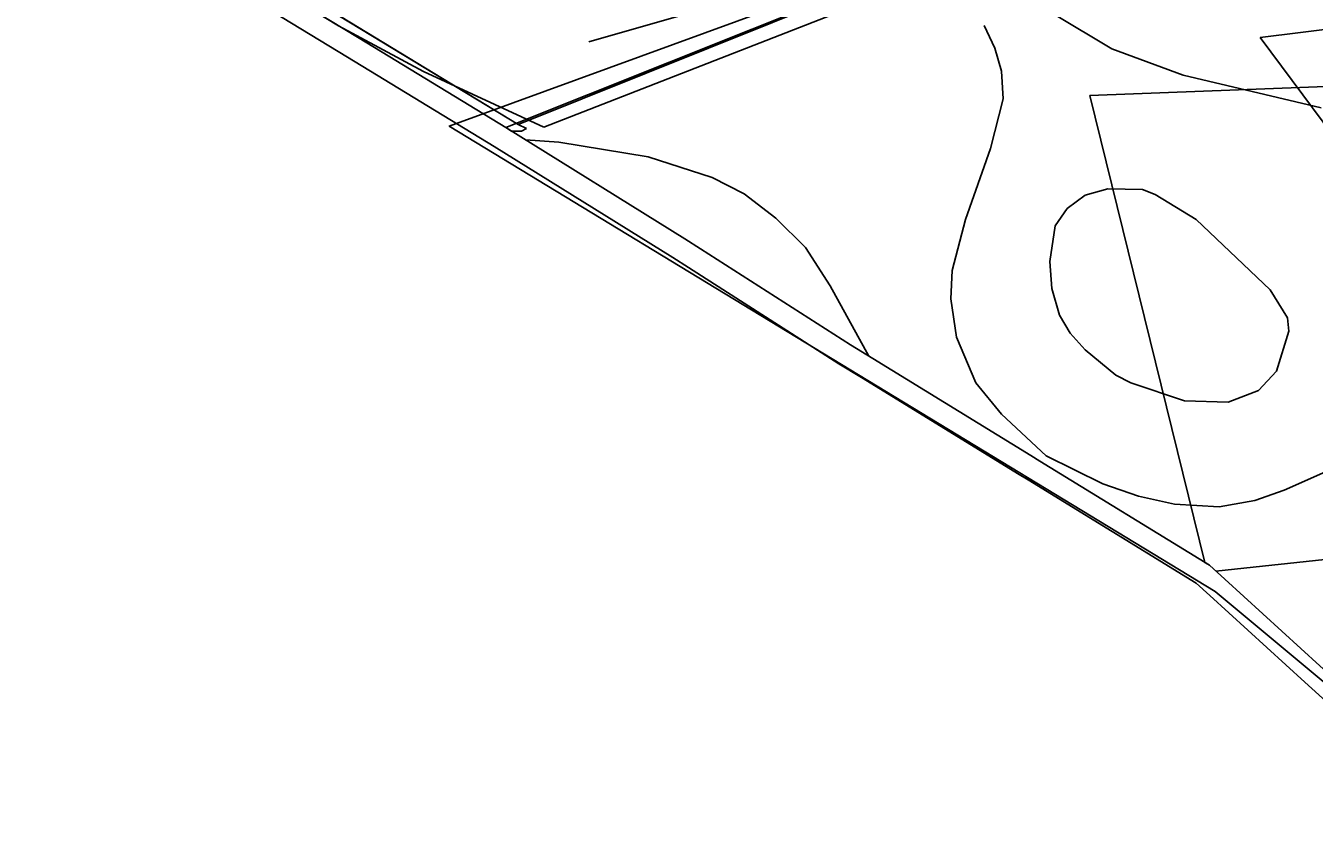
# Model space of a CAD drawing. Extents: x -758499 to -754160, y -1175205 to -1172032.
# Drawn here: x -757819.2 to -757527.9, y -1174267.7 to -1174088.9 of the extents above; entities that cross this region are included whole.
import ezdxf

# ---------------------------------------------------------------- set-up
doc = ezdxf.new("R2010")
doc.units = 0
for name, color, linetype in [('A016_UzArchN_p', 7, 'Continuous'), ('A041_BPEJ_p', 7, 'Continuous'), ('A043_InvPuda_p', 7, 'Continuous'), ('A106_TuristT_l', 7, 'Continuous'), ('HRANICE řešeného území', 7, 'Continuous'), ('PLOCHY NL lesní', 7, 'Continuous'), ('PLOCHY NZt zeměděl-trvalý travní porost', 7, 'Continuous'), ('vrstevnice', 7, 'Continuous'), ('ÚSES LBC jako součást RBK', 7, 'Continuous')]:
    doc.layers.add(name, color=color, linetype=linetype)

msp = doc.modelspace()

# ---------------------------------------------------------------- linework, layer by layer
at = {"layer": 'A016_UzArchN_p'}
for p, q in [((-757233.94, -1174091.75), (-757578.63, -1174104.62)), ((-757578.63, -1174104.62), (-757552.61, -1174210.18))]:
    msp.add_line(p, q, dxfattribs=at)
msp.add_lwpolyline([(-757552.61, -1174210.18), (-757551.6, -1174210.8), (-757548.12, -1174213.96), (-757526.65, -1174233.48), (-757502.81, -1174255.14), (-757483.33, -1174272.84), (-757479.3, -1174276.5), (-757460.55, -1174291.8), (-757425.54, -1174320.36), (-757406.52, -1174335.88), (-757387.24, -1174351.61), (-757359, -1174374.65)], dxfattribs=at)
at = {"layer": 'A041_BPEJ_p'}
for p, q in [((-757707.87, -1174111.22), (-757817.07, -1174044.66)), ((-757817.07, -1174044.66), (-757707.87, -1174111.22)), ((-757613.57, -1174073.31), (-757707.87, -1174111.22)), ((-757707.11, -1174112.69), (-757709.39, -1174112.68)), ((-757707.87, -1174111.22), (-757705.95, -1174112.12)), ((-757705.95, -1174112.12), (-757707.11, -1174112.69))]:
    msp.add_line(p, q, dxfattribs=at)
msp.add_lwpolyline([(-757709.39, -1174112.68), (-757710.65, -1174111.9), (-757743.82, -1174091.71), (-757773.73, -1174073.5), (-757817.81, -1174046.66), (-757819.15, -1174045.85), (-757812, -1174026.98), (-757807.16, -1174014.2)], dxfattribs=at)
at = {"layer": 'A043_InvPuda_p'}
for p, q in [((-757560.21, -1174056.43), (-757702.07, -1174111.82)), ((-757729.22, -1174099.18), (-757748.47, -1174088.88)), ((-757702.07, -1174111.82), (-757729.22, -1174099.18))]:
    msp.add_line(p, q, dxfattribs=at)
msp.add_lwpolyline([(-757748.47, -1174088.88), (-757773.73, -1174073.5), (-757805.66, -1174054.06)], dxfattribs=at)
at = {"layer": 'A106_TuristT_l'}
msp.add_lwpolyline([(-757731.09, -1173805.19), (-757718.94, -1173866.81), (-757667.28, -1173957.32), (-757645.84, -1173966.34), (-757571.52, -1174056.11), (-757723.42, -1174111.53), (-757550.29, -1174216.73), (-757303.57, -1174422.33), (-757230.84, -1174470.16), (-757166.49, -1174494.41), (-757129.01, -1174492.74), (-757107.31, -1174488.56), (-757059.01, -1174489.62), (-757004.16, -1174484.76), (-756972.3, -1174491.24), (-756941.2, -1174492.92), (-756901.81, -1174477.78), (-756825.76, -1174458.08)], dxfattribs=at)
at = {"layer": 'HRANICE řešeného území'}
for points in [[(-757526.65, -1174233.48), (-757548.12, -1174213.96), (-757551.6, -1174210.8), (-757589.95, -1174187.26), (-757592, -1174186), (-757627.66, -1174164.1), (-757632.7, -1174161), (-757666.66, -1174139.31), (-757670.2, -1174137.05), (-757710.65, -1174111.9), (-757743.82, -1174091.71), (-757773.73, -1174073.5), (-757817.81, -1174046.66), (-757819.15, -1174045.85), (-757812, -1174026.98), (-757803.54, -1174004.67), (-757794.93, -1173981.96), (-757792.92, -1173976.65), (-757786.33, -1173959.27), (-757770.81, -1173918.33), (-757752.8, -1173870.8), (-757725.03, -1173796.24), (-757715.86, -1173771.62), (-757701.8, -1173733.89)], [(-757506.17, -1174258.84), (-757530.01, -1174237.18), (-757551.48, -1174217.66), (-757554.61, -1174214.82), (-757592.57, -1174191.52), (-757594.62, -1174190.26), (-757630.28, -1174168.36), (-757635.36, -1174165.24), (-757669.35, -1174143.52), (-757672.87, -1174141.28), (-757713.27, -1174116.16), (-757746.42, -1174095.98), (-757776.33, -1174077.77)]]:
    msp.add_lwpolyline(points, dxfattribs=at)
at = {"layer": 'PLOCHY NL lesní'}
msp.add_lwpolyline([(-757526.65, -1174233.48), (-757548.12, -1174213.96), (-757551.6, -1174210.8), (-757589.95, -1174187.26), (-757592, -1174186), (-757627.66, -1174164.1), (-757632.7, -1174161), (-757666.66, -1174139.31), (-757670.2, -1174137.05), (-757710.65, -1174111.9), (-757618, -1174074.8)], dxfattribs=at)
at = {"layer": 'PLOCHY NZt zeměděl-trvalý travní porost'}
msp.add_lwpolyline([(-757794.93, -1173981.96), (-757735.9, -1173972.95), (-757633, -1173948.85), (-757622.6, -1173963.6), (-757614.39, -1173977.35), (-757604.25, -1173994.35), (-757593.9, -1174025.3), (-757591.52, -1174027.16), (-757576.9, -1174038.6), (-757575.59, -1174039.7), (-757558.4, -1174054.2), (-757618, -1174074.8), (-757710.65, -1174111.9), (-757743.82, -1174091.71), (-757773.73, -1174073.5), (-757817.81, -1174046.66), (-757819.15, -1174045.85), (-757812, -1174026.98), (-757803.54, -1174004.67)], close=True, dxfattribs=at)
at = {"layer": 'vrstevnice'}
for p, q in [((-757663.73, -1174084.45), (-757691.87, -1174092.53)), ((-757586.66, -1174086.32), (-757573.67, -1174094.12)), ((-757600.08, -1174093.97), (-757602.53, -1174088.78)), ((-757598.64, -1174099.17), (-757600.08, -1174093.97)), ((-757573.67, -1174094.12), (-757557.51, -1174100.03)), ((-757598.24, -1174105.36), (-757598.64, -1174099.17)), ((-757557.51, -1174100.03), (-757526.33, -1174107.39)), ((-757601.09, -1174116.63), (-757598.24, -1174105.36)), ((-757698.65, -1174115.19), (-757706.21, -1174114.66)), ((-757698.65, -1174115.19), (-757706.21, -1174114.66)), ((-757678.45, -1174118.51), (-757698.65, -1174115.19)), ((-757678.45, -1174118.51), (-757698.65, -1174115.19)), ((-757664.02, -1174123.13), (-757678.45, -1174118.51)), ((-757664.02, -1174123.13), (-757678.45, -1174118.51)), ((-757606.72, -1174132.65), (-757601.09, -1174116.63)), ((-757656.8, -1174126.88), (-757664.02, -1174123.13)), ((-757656.8, -1174126.88), (-757664.02, -1174123.13)), ((-757649.58, -1174132.36), (-757656.8, -1174126.88)), ((-757649.58, -1174132.36), (-757656.8, -1174126.88)), ((-757583.77, -1174130.2), (-757579.71, -1174127.14)), ((-757583.77, -1174130.2), (-757579.71, -1174127.14)), ((-757579.71, -1174127.14), (-757574.54, -1174125.72)), ((-757579.71, -1174127.14), (-757574.54, -1174125.72)), ((-757574.54, -1174125.72), (-757566.74, -1174125.87)), ((-757574.54, -1174125.72), (-757566.74, -1174125.87)), ((-757566.74, -1174125.87), (-757563.86, -1174127.02)), ((-757566.74, -1174125.87), (-757563.86, -1174127.02)), ((-757563.86, -1174127.02), (-757554.62, -1174132.65)), ((-757563.86, -1174127.02), (-757554.62, -1174132.65)), ((-757586.51, -1174134.09), (-757583.77, -1174130.2)), ((-757586.51, -1174134.09), (-757583.77, -1174130.2)), ((-757642.94, -1174139), (-757649.58, -1174132.36)), ((-757642.94, -1174139), (-757649.58, -1174132.36)), ((-757609.75, -1174144.2), (-757606.72, -1174132.65)), ((-757554.62, -1174132.65), (-757537.88, -1174148.53)), ((-757554.62, -1174132.65), (-757537.88, -1174148.53)), ((-757587.67, -1174142.18), (-757586.51, -1174134.09)), ((-757587.67, -1174142.18), (-757586.51, -1174134.09)), ((-757637.32, -1174147.66), (-757642.94, -1174139)), ((-757637.32, -1174147.66), (-757642.94, -1174139)), ((-757587.24, -1174148.24), (-757587.67, -1174142.18)), ((-757587.24, -1174148.24), (-757587.67, -1174142.18)), ((-757610.04, -1174150.55), (-757609.75, -1174144.2)), ((-757628.56, -1174163.55), (-757637.32, -1174147.66)), ((-757628.56, -1174163.55), (-757637.32, -1174147.66)), ((-757585.5, -1174154.3), (-757587.24, -1174148.24)), ((-757585.5, -1174154.3), (-757587.24, -1174148.24)), ((-757537.88, -1174148.53), (-757533.98, -1174154.88)), ((-757537.88, -1174148.53), (-757533.98, -1174154.88)), ((-757608.74, -1174159.21), (-757610.04, -1174150.55)), ((-757583.05, -1174158.34), (-757585.5, -1174154.3)), ((-757583.05, -1174158.34), (-757585.5, -1174154.3)), ((-757533.98, -1174154.88), (-757533.69, -1174157.91)), ((-757533.98, -1174154.88), (-757533.69, -1174157.91)), ((-757604.41, -1174169.6), (-757608.74, -1174159.21)), ((-757579.73, -1174162.09), (-757583.05, -1174158.34)), ((-757579.73, -1174162.09), (-757583.05, -1174158.34)), ((-757533.69, -1174157.91), (-757536.46, -1174166.91)), ((-757533.69, -1174157.91), (-757536.46, -1174166.91)), ((-757572.8, -1174167.87), (-757579.73, -1174162.09)), ((-757572.8, -1174167.87), (-757579.73, -1174162.09)), ((-757569.34, -1174169.6), (-757572.8, -1174167.87)), ((-757569.34, -1174169.6), (-757572.8, -1174167.87)), ((-757536.46, -1174166.91), (-757540.48, -1174171.33)), ((-757536.46, -1174166.91), (-757540.48, -1174171.33)), ((-757598.63, -1174176.64), (-757604.41, -1174169.6)), ((-757557.22, -1174173.64), (-757569.34, -1174169.6)), ((-757557.22, -1174173.64), (-757569.34, -1174169.6)), ((-757540.48, -1174171.33), (-757547.4, -1174173.93)), ((-757540.48, -1174171.33), (-757547.4, -1174173.93)), ((-757547.4, -1174173.93), (-757557.22, -1174173.64)), ((-757547.4, -1174173.93), (-757557.22, -1174173.64)), ((-757588.53, -1174186.05), (-757598.63, -1174176.64)), ((-757575.69, -1174192.4), (-757588.53, -1174186.05)), ((-757517.96, -1174186.34), (-757534.71, -1174193.82)), ((-757567.61, -1174195.14), (-757575.69, -1174192.4)), ((-757559.53, -1174197.02), (-757567.61, -1174195.14)), ((-757534.71, -1174193.82), (-757541.34, -1174196.15)), ((-757549.42, -1174197.6), (-757559.53, -1174197.02)), ((-757541.34, -1174196.15), (-757549.42, -1174197.6)), ((-757504.68, -1174207.27), (-757550.17, -1174212.1)), ((-757504.68, -1174207.27), (-757550.17, -1174212.1))]:
    msp.add_line(p, q, dxfattribs=at)
at = {"layer": 'ÚSES LBC jako součást RBK'}
msp.add_line((-757402.58, -1174074.31), (-757540.13, -1174091.55), dxfattribs=at)
msp.add_lwpolyline([(-757540.13, -1174091.55), (-757518.63, -1174120.37), (-757509.4, -1174147.64), (-757489.19, -1174181.74), (-757471.07, -1174202.47)], dxfattribs=at)

doc.saveas('drawing.dxf')
